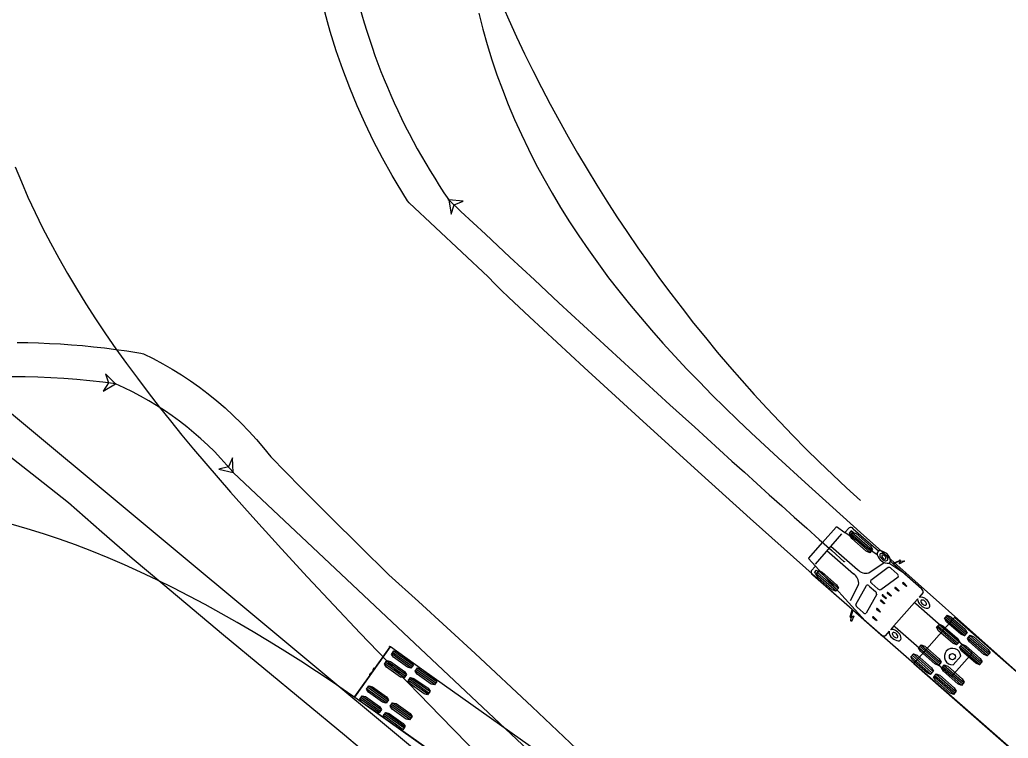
# Model space of a CAD drawing. Extents: x 973688 to 979179, y 703586 to 707602.
# Drawn here: x 976619.4 to 976755.9, y 705438.6 to 705537.8 of the extents above; entities that cross this region are included whole.
import ezdxf

# ---------------------------------------------------------------- set-up
doc = ezdxf.new("R2010")
doc.units = 0
for name, color, linetype in [('NB Right', 7, 'Continuous'), ('R_Prop EP', 7, 'Continuous'), ('SB Left', 7, 'Continuous'), ('SB Right', 7, 'Continuous')]:
    doc.layers.add(name, color=color, linetype=linetype)

msp = doc.modelspace()

# ---------------------------------------------------------------- linework, layer by layer
at = {"layer": 'NB Right'}
for p, q in [((976648.86, 705475.31), (976722.99, 705405.51)), ((976665.66, 705444.26), (976670.58, 705451.19)), ((976673.45, 705448.31), (976670.76, 705450.22)), ((976673.59, 705448.5), (976670.89, 705450.41)), ((976673.72, 705448.68), (976671.03, 705450.59)), ((976668.22, 705447.98), (976668.37, 705448.2)), ((976672.5, 705446.96), (976669.81, 705448.88)), ((976672.63, 705447.15), (976669.94, 705449.06)), ((976672.76, 705447.34), (976670.07, 705449.25)), ((976676.98, 705446.37), (976674.29, 705448.28)), ((976667.76, 705447.33), (976667.91, 705447.55)), ((976668.06, 705447.77), (976668.12, 705447.73)), ((976676.02, 705445.02), (976673.33, 705446.93)), ((976676.71, 705445.99), (976674.02, 705447.9)), ((976676.85, 705446.18), (976674.16, 705448.09)), ((976670.15, 705443.66), (976667.46, 705445.57)), ((976670.28, 705443.85), (976667.59, 705445.76)), ((976675.76, 705444.65), (976673.07, 705446.56)), ((976675.89, 705444.83), (976673.2, 705446.75)), ((976669.19, 705442.31), (976666.5, 705444.22)), ((976669.33, 705442.5), (976666.64, 705444.41)), ((976670.02, 705443.47), (976667.33, 705445.38)), ((976669.06, 705442.13), (976666.37, 705444.04)), ((976673.28, 705441.16), (976670.59, 705443.07)), ((976673.41, 705441.34), (976670.72, 705443.25)), ((976673.54, 705441.53), (976670.85, 705443.44)), ((976672.32, 705439.81), (976669.63, 705441.72)), ((976672.45, 705440), (976669.76, 705441.91)), ((976672.59, 705440.18), (976669.9, 705442.1))]:
    msp.add_line(p, q, dxfattribs=at)
for points in [[(976619.03, 705493.25), (976620.52, 705493.24), (976622.01, 705493.19), (976623.52, 705493.13), (976625.03, 705493.05), (976626.54, 705492.94), (976628.07, 705492.82), (976629.59, 705492.67), (976631.12, 705492.49), (976632.65, 705492.3), (976634.19, 705492.08), (976636.11, 705491.78), (976636.49, 705491.69), (976637.83, 705491.02), (976639.16, 705490.31), (976640.46, 705489.56), (976641.74, 705488.76), (976642.99, 705487.93), (976644.22, 705487.06), (976645.43, 705486.14), (976646.6, 705485.19), (976647.76, 705484.2), (976648.88, 705483.18), (976649.98, 705482.11), (976651.04, 705481.01), (976652.08, 705479.86), (976653.08, 705478.68), (976654.05, 705477.46), (976658.2, 705473.24), (976662.29, 705469.13), (976666.34, 705465.1), (976670.36, 705461.15), (976674.44, 705457.48), (976678.39, 705453.87), (976682.28, 705450.27), (976690.15, 705442.9), (976698.01, 705435.47)], [(976632.64, 705487.52), (976631.24, 705488.94), (976631.65, 705487.66), (976630.9, 705486.53), (976632.64, 705487.52)], [(976648.86, 705475.31), (976648.78, 705477.31), (976648.22, 705476.08), (976646.91, 705475.76), (976648.86, 705475.31)], [(976707.62, 705414.46), (976673.07, 705439), (976666.75, 705443.47), (976664.65, 705444.92), (976662.52, 705446.37), (976660.36, 705447.8), (976658.2, 705449.21), (976656.02, 705450.59), (976653.84, 705451.95), (976651.64, 705453.27), (976649.44, 705454.56), (976647.23, 705455.82), (976645.02, 705457.04), (976642.79, 705458.23), (976640.57, 705459.38), (976638.33, 705460.48), (976636.09, 705461.54), (976633.85, 705462.55), (976631.61, 705463.51), (976629.36, 705464.43), (976627.12, 705465.28), (976624.89, 705466.08), (976622.67, 705466.83), (976620.45, 705467.51), (976618.23, 705468.13)], [(976665.62, 705444.32), (976665.6, 705444.3), (976665.66, 705444.26), (976670.28, 705440.98), (976708.75, 705413.65), (976711.21, 705417.12), (976713.68, 705420.58), (976675.2, 705447.91), (976670.58, 705451.19), (976670.52, 705451.23), (976670.51, 705451.21)], [(976670.5, 705451.19), (976670.5, 705451.19), (976668.39, 705448.23), (976668.37, 705448.2), (976668.31, 705448.24), (976668.31, 705448.24), (976668.16, 705448.02)], [(976667.85, 705447.59), (976667.7, 705447.38), (976667.7, 705447.37), (976667.76, 705447.33), (976667.74, 705447.31), (976665.63, 705444.34), (976665.63, 705444.34)], [(976668.21, 705447.98), (976667.91, 705447.55)]]:
    msp.add_lwpolyline(points, dxfattribs=at)
for points in [[(976632.64, 705487.52), (976631.24, 705488.94), (976631.65, 705487.66), (976630.9, 705486.53)], [(976648.86, 705475.31), (976648.78, 705477.31), (976648.22, 705476.08), (976646.91, 705475.76)], [(976673.75, 705448.73), (976673.42, 705448.26), (976672.94, 705448.39), (976671.01, 705449.77), (976670.73, 705450.17), (976671.06, 705450.64), (976671.54, 705450.51), (976673.47, 705449.14)], [(976672.8, 705447.38), (976672.46, 705446.92), (976671.99, 705447.04), (976670.05, 705448.42), (976669.77, 705448.83), (976670.1, 705449.3), (976670.58, 705449.17), (976672.52, 705447.79)], [(976677.01, 705446.41), (976676.68, 705445.95), (976676.2, 705446.07), (976674.27, 705447.45), (976673.99, 705447.86), (976674.32, 705448.32), (976674.8, 705448.2), (976676.73, 705446.82)], [(976676.06, 705445.07), (976675.72, 705444.6), (976675.25, 705444.73), (976673.31, 705446.1), (976673.03, 705446.51), (976673.37, 705446.98), (976673.84, 705446.85), (976675.78, 705445.48)], [(976670.31, 705443.89), (976669.98, 705443.43), (976669.51, 705443.55), (976667.57, 705444.93), (976667.29, 705445.34), (976667.62, 705445.8), (976668.1, 705445.68), (976670.04, 705444.3)], [(976669.36, 705442.55), (976669.03, 705442.08), (976668.55, 705442.21), (976666.61, 705443.58), (976666.34, 705443.99), (976666.67, 705444.46), (976667.15, 705444.33), (976669.08, 705442.96)], [(976673.58, 705441.58), (976673.24, 705441.11), (976672.77, 705441.24), (976670.83, 705442.61), (976670.55, 705443.02), (976670.89, 705443.49), (976671.36, 705443.36), (976673.3, 705441.98)], [(976672.62, 705440.23), (976672.29, 705439.76), (976671.81, 705439.89), (976669.88, 705441.27), (976669.6, 705441.68), (976669.93, 705442.14), (976670.41, 705442.01), (976672.34, 705440.64)]]:
    msp.add_lwpolyline(points, close=True, dxfattribs=at)
for centre, radius in [((976632.64, 705487.52), 0.0417), ((976632.64, 705487.52), 0.0417), ((976648.86, 705475.31), 0.0417), ((976648.86, 705475.31), 0.0417), ((976670.48, 705451.22), 0.0266), ((976665.59, 705444.35), 0.0266)]:
    msp.add_circle(centre, radius, dxfattribs=at)
for centre, radius, start, end in [((976618.36, 705386.02), 102.5, 81.9864, 114.0048), ((976615.24, 705447.53), 43.61, 39.5775, 66.4822), ((976670.48, 705451.22), 0.0363, 343.6897, 304.851), ((976667.88, 705447.57), 0.0352, 325.5865, 144.5869), ((976667.88, 705447.57), 0.0354, 148.9037, 321.0892), ((976668.19, 705448), 0.0352, 144.6375, 323.6379), ((976668.19, 705448), 0.0353, 327.9484, 146.298), ((976663.97, 705445.49), 2.02, 324.6122, 325.296)]:
    msp.add_arc(centre, radius, start, end, dxfattribs=at)
at = {"layer": 'R_Prop EP'}
for centre, radius, start, end in [((976750.71, 705566.65), 70, 159.7843, 204.315), ((976869.18, 705620.18), 200, 204.315, 228.0546)]:
    msp.add_arc(centre, radius, start, end, dxfattribs=at)
at = {"layer": 'SB Left'}
msp.add_line((976604.52, 705494.87), (976679.45, 705432.47), dxfattribs=at)
for points in [[(976618.79, 705517.53), (976619.64, 705515.43), (976620.54, 705513.32), (976621.52, 705511.21), (976622.55, 705509.1), (976623.64, 705506.99), (976624.79, 705504.88), (976625.99, 705502.78), (976627.24, 705500.69), (976628.53, 705498.6), (976629.87, 705496.52), (976631.26, 705494.45), (976632.68, 705492.39), (976634.15, 705490.34), (976635.65, 705488.31), (976637.14, 705486.33), (976638.66, 705484.37), (976640.22, 705482.41), (976641.8, 705480.46), (976643.41, 705478.51), (976645.09, 705476.53), (976648.51, 705472.57), (976651.99, 705468.64), (976655.54, 705464.73), (976659.13, 705460.83), (976662.75, 705456.96), (976666.4, 705453.1), (976670.08, 705449.26), (976677.49, 705441.61), (976684.95, 705434)], [(976666.31, 705437.27), (976664.25, 705439.01), (976647.53, 705452.83), (976639.14, 705459.86), (976634.94, 705463.43), (976630.73, 705467.05), (976626.12, 705471.1), (976621.75, 705474.57), (976617.24, 705478.11)]]:
    msp.add_lwpolyline(points, dxfattribs=at)
at = {"layer": 'SB Right'}
for p, q in [((976732.88, 705466.8), (976729.21, 705462.62)), ((976737.81, 705463.9), (976733.35, 705466.99)), ((976734.2, 705467.24), (976733.93, 705466.93)), ((976733.93, 705466.93), (976734.2, 705466.7)), ((976734.05, 705466.67), (976736.81, 705464.25)), ((976734.47, 705467.01), (976734.2, 705467.24)), ((976734.2, 705466.7), (976734.47, 705467.01)), ((976734.2, 705466.84), (976736.96, 705464.43)), ((976734.35, 705467.02), (976737.11, 705464.6)), ((976731.41, 705465.13), (976735.09, 705461.91)), ((976730.86, 705464.5), (976734.54, 705461.28)), ((976736.12, 705454.79), (976729.27, 705462.35)), ((976736.63, 705461.42), (976738.75, 705462.86)), ((976739.32, 705462.15), (976736.9, 705460.37)), ((976741.73, 705461.18), (976739.42, 705462.78)), ((976740.56, 705461.29), (976739.71, 705462.03)), ((976740.04, 705462.66), (976739.96, 705462.73)), ((976741.03, 705463), (976741.05, 705463.02)), ((976741.05, 705463.02), (976741.08, 705463.03)), ((976729.14, 705461.47), (976729.41, 705461.78)), ((976729.4, 705461.23), (976729.14, 705461.47)), ((976729.38, 705461.35), (976732.13, 705458.93)), ((976729.68, 705461.54), (976729.4, 705461.23)), ((976729.41, 705461.78), (976729.68, 705461.54)), ((976729.53, 705461.52), (976732.29, 705459.1)), ((976729.68, 705461.69), (976732.44, 705459.27)), ((976738.29, 705459.11), (976740.71, 705460.89)), ((976735.22, 705459.81), (976734.07, 705457.54)), ((976734.85, 705457.05), (976736.3, 705459.68)), ((976736.71, 705459.59), (976737.56, 705458.84)), ((976737.05, 705459.98), (976737.9, 705459.23)), ((976740.75, 705458.88), (976740.31, 705459.22)), ((976740.42, 705459.34), (976740.81, 705458.95)), ((976741.84, 705459.54), (976741.41, 705459.88)), ((976741.52, 705460), (976741.9, 705459.61)), ((976741.9, 705459.61), (976741.84, 705459.54)), ((976737.73, 705458.47), (976736.27, 705455.84)), ((976739, 705457.86), (976738.56, 705458.19)), ((976738.67, 705458.32), (976739.06, 705457.93)), ((976739.06, 705457.93), (976739, 705457.86)), ((976739.7, 705458.19), (976739.26, 705458.52)), ((976739.37, 705458.65), (976739.76, 705458.26)), ((976739.76, 705458.26), (976739.7, 705458.19)), ((976740.81, 705458.95), (976740.75, 705458.88)), ((976734.43, 705456.27), (976734.36, 705456.34)), ((976735.86, 705455.94), (976735.01, 705456.68)), ((976738.21, 705455.99), (976737.76, 705456.34)), ((976737.87, 705456.47), (976738.27, 705456.06)), ((976738.77, 705457.13), (976738.33, 705457.46)), ((976738.44, 705457.59), (976738.83, 705457.19)), ((976738.83, 705457.19), (976738.77, 705457.13)), ((976742.94, 705457.34), (976740.08, 705454.09)), ((976734.23, 705455.25), (976734.21, 705455.23)), ((976734.21, 705455.23), (976734.21, 705455.2)), ((976737.7, 705454.82), (976737.26, 705455.15)), ((976737.37, 705455.28), (976737.76, 705454.89)), ((976738.27, 705456.06), (976738.21, 705455.99)), ((976747.13, 705455.19), (976749.88, 705452.78)), ((976747.28, 705455.37), (976750.04, 705452.95)), ((976747.43, 705455.54), (976750.19, 705453.12)), ((976737.76, 705454.89), (976737.7, 705454.82)), ((976746.04, 705453.95), (976748.8, 705451.54)), ((976746.19, 705454.13), (976748.95, 705451.71)), ((976746.34, 705454.3), (976749.1, 705451.88)), ((976750.29, 705452.42), (976753.04, 705450.01)), ((976750.44, 705452.6), (976753.19, 705450.18)), ((976750.59, 705452.77), (976753.34, 705450.35)), ((976743.55, 705451.11), (976746.3, 705448.69)), ((976743.7, 705451.28), (976746.45, 705448.86)), ((976743.85, 705451.46), (976746.6, 705449.04)), ((976749.2, 705451.18), (976751.95, 705448.77)), ((976749.35, 705451.36), (976752.1, 705448.94)), ((976749.5, 705451.53), (976752.26, 705449.11)), ((976742.46, 705449.87), (976745.21, 705447.45)), ((976742.61, 705450.04), (976745.36, 705447.62)), ((976742.76, 705450.22), (976745.52, 705447.8)), ((976748.27, 705448.72), (976749.34, 705449.93)), ((976746.7, 705448.34), (976749.46, 705445.92)), ((976746.85, 705448.51), (976749.61, 705446.09)), ((976747, 705448.69), (976749.76, 705446.27)), ((976745.61, 705447.1), (976748.37, 705444.68)), ((976745.76, 705447.27), (976748.52, 705444.85)), ((976745.92, 705447.45), (976748.67, 705445.03))]:
    msp.add_line(p, q, dxfattribs=at)
for points in [[(976782.67, 705413.94), (976751.72, 705441.11), (976735.92, 705454.99), (976727.96, 705462.06), (976720.28, 705468.93), (976712.59, 705475.87), (976704.91, 705482.85), (976697.34, 705489.78), (976689.78, 705496.77), (976686.87, 705499.49), (976685.92, 705500.43), (976684.98, 705501.37), (976684.06, 705502.33), (976673.17, 705512.56), (976672.93, 705512.82), (976671.51, 705515.14), (976670.82, 705516.31), (976669.49, 705518.69), (976668.26, 705521.06), (976667.1, 705523.48), (976666, 705525.93), (976664.96, 705528.43), (976664, 705530.97), (976663.55, 705532.24), (976663.1, 705533.55), (976662.68, 705534.87), (976662.27, 705536.21), (976661.88, 705537.55), (976661.51, 705538.9)], [(976682.79, 705538.72), (976683.35, 705536.53), (976683.95, 705534.41), (976684.6, 705532.31), (976685.3, 705530.24), (976686.05, 705528.18), (976686.86, 705526.12), (976687.74, 705524.05), (976688.67, 705521.99), (976689.65, 705519.94), (976690.68, 705517.9), (976691.77, 705515.88), (976692.9, 705513.88), (976694.08, 705511.89), (976695.32, 705509.92), (976696.6, 705507.97), (976697.92, 705506.03), (976699.3, 705504.11), (976700.71, 705502.2), (976702.14, 705500.36), (976703.6, 705498.54), (976705.1, 705496.73), (976706.63, 705494.95), (976708.2, 705493.17), (976709.84, 705491.37), (976711.52, 705489.58), (976713.24, 705487.8), (976714.98, 705486.04), (976716.76, 705484.28), (976718.56, 705482.53), (976720.39, 705480.79), (976724.11, 705477.33), (976727.84, 705473.93), (976735.51, 705467.01), (976743.45, 705459.91), (976751.41, 705452.82), (976759.38, 705445.75)], [(976678.64, 705512.95), (976678.97, 705510.97), (976679.37, 705512.26), (976680.63, 705512.75), (976678.64, 705512.95)], [(976728.7, 705461.7), (976729.27, 705462.34), (976729.27, 705462.35), (976728.31, 705463.41), (976728.35, 705463.46), (976730.24, 705465.61), (976732.13, 705467.76), (976732.17, 705467.81), (976733.35, 705466.99), (976733.35, 705467), (976733.92, 705467.64)], [(976734.5, 705467.52), (976737.99, 705464.46)], [(976739.64, 705463.02), (976739.96, 705462.74), (976739.97, 705462.73), (976740.88, 705463.14)], [(976741.01, 705463.09), (976741.08, 705463.03), (976741.08, 705463.03), (976741.47, 705463.11), (976741.47, 705463.11), (976741.56, 705463.03), (976741.56, 705463.03), (976740.89, 705462.66), (976740.81, 705462.73), (976741.03, 705463), (976741.03, 705463), (976740.97, 705463.05), (976740.97, 705463.05), (976740.97, 705463.05), (976740.93, 705463.07), (976740.93, 705463.07), (976740.04, 705462.66), (976743.93, 705459.25)], [(976734.07, 705455.38), (976734.35, 705456.33), (976734.35, 705456.35), (976728.9, 705461.13)], [(976743.39, 705457.86), (976742.94, 705457.35), (976743.12, 705457.19), (976750.91, 705450.35), (976749.48, 705448.73), (976748.05, 705447.1), (976740.26, 705453.93), (976740.08, 705454.09), (976739.63, 705453.57)], [(976744.14, 705458.71), (976743.58, 705458.07)], [(976738.32, 705452.86), (976734.43, 705456.27), (976734.15, 705455.33), (976734.15, 705455.33), (976734.17, 705455.3), (976734.17, 705455.3), (976734.17, 705455.3), (976734.23, 705455.25), (976734.23, 705455.25), (976734.47, 705455.5), (976734.55, 705455.43), (976734.27, 705454.72), (976734.26, 705454.72), (976734.17, 705454.8), (976734.17, 705454.8), (976734.2, 705455.2), (976734.2, 705455.2), (976734.14, 705455.26)], [(976788.22, 705420.36), (976788.23, 705420.37), (976788.18, 705420.42), (976783.92, 705424.16), (976748.45, 705455.28), (976745.65, 705452.09), (976742.84, 705448.9), (976778.31, 705417.77), (976782.57, 705414.03), (976782.63, 705413.99), (976782.64, 705414)], [(976739.44, 705453.36), (976738.89, 705452.73)]]:
    msp.add_lwpolyline(points, dxfattribs=at)
for points in [[(976678.64, 705512.95), (976678.97, 705510.97), (976679.37, 705512.26), (976680.63, 705512.75)], [(976734.01, 705466.63), (976734.39, 705467.06), (976734.89, 705466.85), (976736.87, 705465.11), (976737.15, 705464.64), (976736.77, 705464.21), (976736.27, 705464.42), (976734.28, 705466.16)], [(976729.34, 705461.3), (976729.72, 705461.73), (976730.22, 705461.53), (976732.2, 705459.78), (976732.47, 705459.32), (976732.1, 705458.89), (976731.6, 705459.1), (976729.61, 705460.84)], [(976747.09, 705455.15), (976747.47, 705455.58), (976747.97, 705455.37), (976749.95, 705453.63), (976750.22, 705453.16), (976749.85, 705452.73), (976749.35, 705452.94), (976747.36, 705454.68)], [(976746, 705453.91), (976746.38, 705454.34), (976746.88, 705454.13), (976748.86, 705452.39), (976749.14, 705451.92), (976748.76, 705451.49), (976748.26, 705451.7), (976746.28, 705453.44)], [(976750.25, 705452.38), (976750.63, 705452.81), (976751.12, 705452.6), (976753.11, 705450.86), (976753.38, 705450.39), (976753, 705449.96), (976752.5, 705450.17), (976750.52, 705451.91)], [(976743.51, 705451.07), (976743.88, 705451.5), (976744.38, 705451.29), (976746.37, 705449.55), (976746.64, 705449.08), (976746.26, 705448.65), (976745.76, 705448.86), (976743.78, 705450.6)], [(976749.16, 705451.14), (976749.54, 705451.57), (976750.04, 705451.36), (976752.02, 705449.62), (976752.29, 705449.15), (976751.92, 705448.72), (976751.42, 705448.93), (976749.43, 705450.67)], [(976742.42, 705449.83), (976742.8, 705450.26), (976743.3, 705450.05), (976745.28, 705448.31), (976745.55, 705447.84), (976745.18, 705447.41), (976744.68, 705447.62), (976742.69, 705449.36)], [(976746.66, 705448.3), (976747.04, 705448.73), (976747.54, 705448.52), (976749.53, 705446.78), (976749.8, 705446.31), (976749.42, 705445.88), (976748.92, 705446.09), (976746.94, 705447.83)], [(976745.58, 705447.06), (976745.95, 705447.49), (976746.45, 705447.28), (976748.44, 705445.54), (976748.71, 705445.07), (976748.33, 705444.64), (976747.83, 705444.85), (976745.85, 705446.59)]]:
    msp.add_lwpolyline(points, close=True, dxfattribs=at)
for centre, radius in [((976678.64, 705512.95), 0.0417), ((976678.64, 705512.95), 0.0417), ((976733.24, 705462.97), 0.0417), ((976748.19, 705449.85), 0.424)]:
    msp.add_circle(centre, radius, dxfattribs=at)
for centre, radius, start, end in [((976751.38, 705562.72), 88.13, 189.7724, 214.3814), ((978526.28, 707476.78), 2696.37, 226.74625, 228.31908), ((976734.13, 705467.21), 0.486, 40.3194, 116.2705), ((976738.2, 705464.07), 0.425, 116.7964, 203.3327), ((976739.42, 705464.44), 1.7, 198.6541, 234.5622), ((976738.11, 705462.93), 1.53, 3.2262, 94.2352), ((976738.51, 705463.87), 0.366, 146.7858, 219.2668), ((976738.47, 705463.49), 0.634, 39.3173, 115.319), ((976739.25, 705464.23), 1.19, 209.8646, 245.754), ((976738.58, 705463.75), 0.158, 143.7047, 205.2174), ((976738.97, 705463.9), 0.575, 201.8086, 238.3789), ((976738.58, 705463.67), 0.223, 55.9683, 125.5708), ((976738.84, 705463.6), 0.263, 227.6684, 301.5703), ((976738.45, 705463.32), 0.589, 21.489, 64.4717), ((976738.98, 705463.53), 0.44, 240.5277, 304.3405), ((976738.3, 705463.11), 1.03, 21.5571, 49.9436), ((976738.84, 705463.48), 0.17, 326.4025, 20.4668), ((976738.97, 705463.35), 0.317, 324.5836, 26.176), ((976740.93, 705463.12), 0.0522, 47.616, 152.4707), ((976740.91, 705463.06), 0.108, 11.7098, 57.8923), ((976736.25, 705462.89), 1.52, 220.3135, 284.7409), ((976739.2, 705463.89), 1.14, 227.438, 281.2406), ((976739.42, 705461.78), 0.387, 41.1686, 104.4006), ((976739.3, 705463.1), 0.347, 291.0607, 345.8712), ((976729.16, 705461.54), 0.486, 161.1964, 237.1475), ((976733.72, 705460), 1.52, 352.726, 57.1534), ((976740.39, 705461), 0.332, 341.39, 59.812), ((976736.45, 705459.43), 0.296, 31.717, 122.0147), ((976737.17, 705460.25), 0.296, 155.4522, 245.7499), ((976738.19, 705459.49), 0.387, 221.1711, 284.3981), ((976740.29, 705459.27), 0.157, 28.0778, 115.1875), ((976740.4, 705459.38), 0.184, 169.8882, 241.7803), ((976741.38, 705459.93), 0.157, 28.0778, 115.1875), ((976741.49, 705460.04), 0.184, 169.8882, 241.7803), ((976743.52, 705458.78), 0.619, 352.8938, 48.7355), ((976737.34, 705458.52), 0.387, 353.0687, 56.2958), ((976738.62, 705458.34), 0.157, 162.2794, 249.3891), ((976738.53, 705458.25), 0.157, 28.0778, 115.1875), ((976739.23, 705458.57), 0.157, 28.0778, 115.1875), ((976739.35, 705458.68), 0.184, 169.8882, 241.7803), ((976744.11, 705457.74), 0.729, 170.411, 212.925), ((976743.76, 705456.95), 1.14, 44.3122, 99.1035), ((976743.68, 705456.65), 1.42, 13.7374, 50.8053), ((976735.23, 705457.01), 0.387, 173.0663, 236.2983), ((976737.83, 705456.47), 0.157, 162.2794, 249.3891), ((976737.74, 705456.34), 0.184, 35.6866, 107.5786), ((976738.29, 705457.48), 0.184, 35.6866, 107.5786), ((976738.38, 705457.61), 0.157, 162.2794, 249.3891), ((976745, 705458.21), 1.73, 210.1083, 234.9068), ((976743.99, 705457.52), 0.169, 100.1804, 200.2991), ((976744.53, 705457.68), 0.732, 197.3252, 243.5596), ((976744, 705457.16), 0.522, 46.564, 93.7281), ((976744.71, 705457.68), 1.14, 231.4487, 272.9695), ((976744.41, 705457.32), 0.362, 235.3959, 284.4369), ((976743.96, 705457.01), 0.664, 15.6079, 53.8296), ((976744.44, 705457.13), 0.172, 291.2812, 18.4318), ((976744.72, 705456.89), 0.346, 278.3277, 15.3407), ((976734.1, 705455.33), 0.0522, 124.9962, 229.8508), ((976734.15, 705455.36), 0.108, 219.5746, 265.7571), ((976736.13, 705456.14), 0.332, 217.6548, 296.0768), ((976737.32, 705455.3), 0.157, 162.2794, 249.3891), ((976737.22, 705455.17), 0.184, 35.6866, 107.5786), ((976739.84, 705452.88), 0.729, 64.5419, 107.0559), ((976738.73, 705453.33), 0.619, 228.7314, 284.5731), ((976740.58, 705453.33), 1.14, 178.3634, 233.1547), ((976740.05, 705453.02), 0.169, 77.1678, 177.2865), ((976740.4, 705453.07), 0.522, 183.7388, 230.9029), ((976740.87, 705453.45), 1.42, 226.6616, 263.7295), ((976740.55, 705453.12), 0.664, 223.6373, 261.859), ((976739.96, 705452.47), 0.732, 33.9073, 80.1417), ((976739.49, 705451.94), 1.73, 42.5601, 67.3586), ((976740.49, 705452.63), 0.172, 259.035, 346.1856), ((976740.3, 705452.63), 0.362, 353.03, 42.071), ((976740.76, 705452.39), 0.346, 262.1261, 359.1392), ((976739.98, 705452.29), 1.14, 4.4974, 46.0182), ((976748.2, 705449.86), 1.14, 3.7334, 273.7334)]:
    msp.add_arc(centre, radius, start, end, dxfattribs=at)
for centre, major_axis, start_param, end_param in [((976740.95, 705463.11), (-0.0588, 0.0516), 0.569648, 1.840391), ((976740.95, 705463.11), (-0.0588, 0.0516), 2.398717, 3.668019), ((976734.1, 705455.32), (0.0588, -0.0516), 1.301202, 2.571945), ((976734.1, 705455.32), (-0.0588, 0.0516), 2.615166, 3.884468)]:
    msp.add_ellipse(centre, major_axis=major_axis, ratio=0.544872, start_param=start_param, end_param=end_param, dxfattribs=at)

doc.saveas('drawing.dxf')
